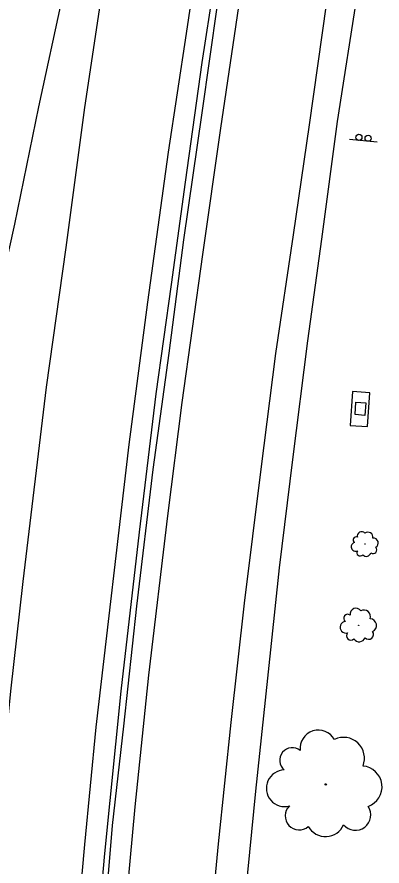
# Model space of a CAD drawing. Extents: x 1722896 to 1754269, y 648279 to 666297.
# Drawn here: x 1740097.9 to 1740245.3, y 651324.6 to 651667.3 of the extents above; entities that cross this region are included whole.
import ezdxf

# ---------------------------------------------------------------- set-up
doc = ezdxf.new("R2010")
doc.units = 0
for name, color, linetype in [('DESIGN - PUBLIC HEARING - Shapes', 7, 'Continuous'), ('DESIGN - SCRATCH - User 1', 7, 'Continuous'), ('SURVEY - CENTERLINE - Preliminary Text', 7, 'Continuous'), ('SURVEY - DRAINAGE - Natural Features', 7, 'Continuous'), ('SURVEY - VEGETATION - Features with Text', 7, 'Continuous')]:
    doc.layers.add(name, color=color, linetype=linetype)

msp = doc.modelspace()

# ---------------------------------------------------------------- linework, layer by layer
at = {"layer": 'DESIGN - PUBLIC HEARING - Shapes'}
msp.add_line((1740243.34, 651616.75), (1740232.21, 651617.92), dxfattribs=at)
for centre in [(1740235.94, 651618.76), (1740239.67, 651618.37)]:
    msp.add_circle(centre, 1.25, dxfattribs=at)
at = {"layer": 'DESIGN - SCRATCH - User 1'}
for points in [[(1740182, 651709.94), (1740172.54, 651648.9), (1740165.82, 651600.68), (1740160.14, 651559.38), (1740154.04, 651515.22), (1740147.3, 651459.35), (1740139.83, 651395.17), (1740133.24, 651329.7), (1740129.39, 651285.99), (1740123.8, 651222.04), (1740119.48, 651166.18), (1740116.67, 651114.87), (1740112.82, 651052.24), (1740111.37, 651021.01)], [(1740114.48, 651021.82), (1740116.4, 651064.41), (1740119.46, 651110.83), (1740121.15, 651150.65), (1740124.41, 651190.43), (1740127.83, 651241.54), (1740132.3, 651290.79), (1740136.54, 651340.94), (1740141.11, 651381.06), (1740146.3, 651429.58), (1740152.95, 651484.7), (1740159.3, 651531.58), (1740165.25, 651577.36), (1740172.69, 651628.65), (1740178.91, 651672.16)]]:
    msp.add_lwpolyline(points, dxfattribs=at)
at = {"layer": 'SURVEY - CENTERLINE - Preliminary Text'}
for points in [[(1740173.88, 651712.29), (1740166.26, 651660.63), (1740158.97, 651612.77), (1740150.68, 651552.14), (1740143.14, 651494.74), (1740129.8, 651380.68), (1740125.18, 651333.26), (1740119.75, 651273.48), (1740115.3, 651218.81), (1740111.18, 651162.52), (1740107.92, 651106.31), (1740105.61, 651065.65), (1740103.47, 651018.95)], [(1740067.43, 651009.58), (1740069.75, 651051.8), (1740071.21, 651087.64), (1740073.6, 651128.66), (1740076.29, 651170.49), (1740079.12, 651213.05), (1740082.83, 651260.85), (1740085.75, 651296.44), (1740090.87, 651350.42), (1740095.39, 651395.22), (1740100.42, 651439.48), (1740109.9, 651517.94), (1740117.78, 651574.32), (1740125.34, 651630.71), (1740132.52, 651678.44)], [(1740188.41, 651678.88), (1740180.11, 651622.4), (1740172.86, 651571.41), (1740164.52, 651511.71), (1740158.68, 651465.92), (1740151.01, 651401.61), (1740145.49, 651348.58), (1740139.43, 651282.7), (1740135.56, 651236.92), (1740132.74, 651194.59), (1740129.08, 651133.78), (1740125.57, 651067.25), (1740123.68, 651024.21)], [(1740171.61, 651036.69), (1740172.34, 651068.46), (1740173.88, 651113.45), (1740177.21, 651169.95), (1740183.24, 651225.78), (1740186.36, 651271.74), (1740191.15, 651321.96), (1740194.31, 651354.81), (1740199.16, 651400.47), (1740203.92, 651445.01), (1740209.21, 651488.73), (1740215.36, 651536.61), (1740220.99, 651577.66), (1740227.26, 651625.09), (1740235.45, 651677.68)], [(1740116.14, 651675.36), (1740106.63, 651631.03), (1740096.9, 651583.66), (1740088.44, 651545.91), (1740079.17, 651503.86), (1740072.66, 651474.16), (1740063.19, 651435.67), (1740053.11, 651391.47), (1740044.89, 651357.46), (1740034.9, 651317.86), (1740022.3, 651270.48), (1740012.31, 651236.49), (1740001.17, 651199.3), (1739986.54, 651153.99), (1739974.47, 651115.9), (1739958.77, 651066.87), (1739935.84, 650993.97)], [(1740158.7, 651033.33), (1740160.61, 651071.44), (1740163.06, 651117.15), (1740165.47, 651163.14), (1740168.64, 651205.3), (1740171.1, 651243.57), (1740174.93, 651288.41), (1740179.25, 651333.63), (1740184.32, 651382.51), (1740189.74, 651430.71), (1740196.45, 651484.83), (1740202.47, 651531.54), (1740209.52, 651579.34), (1740216.04, 651623.72), (1740222.8, 651672.37)]]:
    msp.add_lwpolyline(points, dxfattribs=at)
at = {"layer": 'SURVEY - DRAINAGE - Natural Features'}
msp.add_line((1740236.55, 651509.17), (1740236.55, 651509.17), dxfattribs=at)
msp.add_lwpolyline([(1740233.37, 651516.09), (1740232.45, 651502.49), (1740239.37, 651502.02), (1740240.3, 651515.62)], close=True, dxfattribs=at)
msp.add_lwpolyline([(1740238.38, 651506.53), (1740234.39, 651506.81), (1740234.73, 651511.8), (1740238.72, 651511.52), (1740238.38, 651506.53)], dxfattribs=at)
at = {"layer": 'SURVEY - VEGETATION - Features with Text'}
for centre, radius in [((1740238.37, 651454.57), 0.0615), ((1740235.87, 651421.79), 0.0818), ((1740222.57, 651357.57), 0.259)]:
    msp.add_circle(centre, radius, dxfattribs=at)
for centre, radius, start, end in [((1740237.04, 651457.83), 1.76, 40.0358, 196.8247), ((1740239.58, 651457.36), 2.01, 349.0885, 126.6127), ((1740234.57, 651453.48), 1.76, 102.1726, 295.5923), ((1740234.79, 651456.25), 1.21, 62.1519, 240.8976), ((1740241.76, 651454.99), 1.99, 299.9843, 95.8228), ((1740236.42, 651451.12), 1.34, 144.7913, 322.1104), ((1740238.93, 651451.52), 1.9, 220.0783, 346.924), ((1740241.72, 651452.22), 1.47, 230.2372, 45.2375), ((1740234.69, 651426.32), 2.34, 32.4737, 189.2626), ((1740237.96, 651425.25), 2.67, 341.5264, 119.0507), ((1740231.44, 651424.63), 1.61, 54.5898, 233.3355), ((1740240.41, 651421.75), 2.65, 292.4222, 88.2607), ((1740230.67, 651421.01), 2.34, 94.6105, 288.0302), ((1740232.7, 651417.57), 1.78, 137.2292, 314.5483), ((1740236.07, 651417.66), 2.52, 212.5162, 339.3619), ((1740239.88, 651418.1), 1.96, 222.6751, 37.6754), ((1740219.62, 651372.08), 7.41, 29.2812, 186.0701), ((1740229.76, 651368.12), 8.44, 338.3339, 115.8582), ((1740209.08, 651367.32), 5.09, 51.3974, 230.143), ((1740206, 651356.02), 7.4, 91.418, 284.8377), ((1740236.89, 651356.64), 8.39, 289.2298, 85.0683), ((1740211.81, 651344.83), 5.63, 134.0367, 311.3559), ((1740234.55, 651345.22), 6.19, 219.4827, 34.4829), ((1740222.48, 651344.51), 7.97, 209.3238, 336.1694)]:
    msp.add_arc(centre, radius, start, end, dxfattribs=at)

doc.saveas('drawing.dxf')
